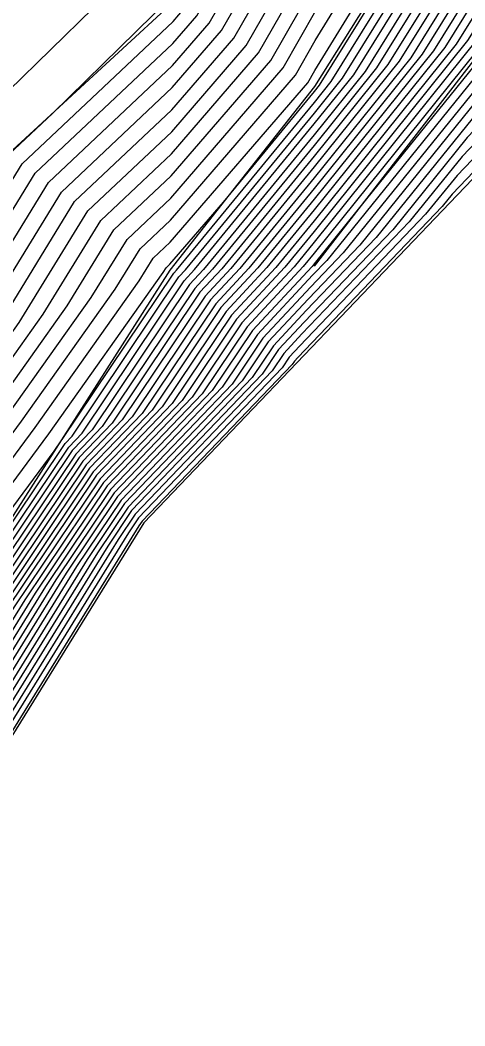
# Model space of a CAD drawing. Extents: x 2188792 to 2191981, y 386090 to 389710.
# Drawn here: x 2191120.59 to 2191135.21, y 388441.58 to 388474.64 of the extents above; entities that cross this region are included whole.
import ezdxf

# ---------------------------------------------------------------- set-up
doc = ezdxf.new("R2010")
doc.units = 0
for name, color, linetype in [('DTM Contours Major', 7, 'Continuous'), ('DTM Contours Minor', 7, 'Continuous'), ('PH Exist DTM Breakline', 7, 'Continuous')]:
    doc.layers.add(name, color=color, linetype=linetype)

msp = doc.modelspace()

# ---------------------------------------------------------------- linework, layer by layer
at = {"layer": 'DTM Contours Major'}
for points in [[(2191136.979, 388498.771), (2191134.418, 388491.344), (2191134.214, 388491.063), (2191133.618, 388490.067), (2191127.784, 388483.855), (2191126.189, 388481.393), (2191124.38, 388476.403), (2191120.214, 388472.315), (2191118.444, 388470.061), (2191115.067, 388465.702), (2191112.775, 388462.954), (2191110.172, 388457.823), (2191108.659, 388455.534), (2191106.394, 388451.607), (2191096.38, 388448.128), (2191099.386, 388457.466)], [(2191146.346, 388496.919), (2191145.076, 388491.197), (2191143.174, 388485.495), (2191142.258, 388484.023), (2191140.139, 388481.042), (2191136.162, 388475.843), (2191134.928, 388473.858), (2191130.262, 388468.049), (2191129.001, 388466.516), (2191127.538, 388464.944), (2191125.589, 388462.037), (2191123.223, 388459.565), (2191120.401, 388455.362), (2191117.66, 388450.935), (2191114.708, 388446.565), (2191112.564, 388442.28), (2191110.011, 388438.476), (2191108.935, 388435.585), (2191106.338, 388431.74), (2191105.143, 388428.453), (2191100.912, 388423.047), (2191100.347, 388421.355), (2191094.968, 388414.979)], [(2191150.88, 388491.978), (2191149.473, 388487.229), (2191148.884, 388485.507), (2191146.612, 388481.204), (2191145.885, 388480.263), (2191140.174, 388475.804), (2191138.783, 388473.985), (2191135.123, 388470.16), (2191133.382, 388468.008), (2191129.859, 388464.326), (2191129.262, 388463.685), (2191128.876, 388463.11), (2191124.373, 388458.404), (2191123.815, 388457.572), (2191118.276, 388448.626), (2191117.692, 388447.762), (2191113.037, 388438.455), (2191112.532, 388437.703), (2191110.156, 388431.319), (2191109.642, 388430.558), (2191106.956, 388423.17), (2191106.119, 388422.101), (2191104.222, 388416.42), (2191103.158, 388415.159)], [(2191099.87, 388436.116), (2191105.224, 388442.515), (2191106.277, 388444.072), (2191109.165, 388448.414), (2191112.178, 388452.942), (2191113.317, 388454.534), (2191116.709, 388461.025), (2191117.951, 388462.706), (2191118.98, 388464.153), (2191121.953, 388468.99), (2191125.593, 388472.424), (2191127.209, 388474.298), (2191130.418, 388479.885), (2191131.761, 388482.068), (2191134.916, 388487.344), (2191137.409, 388490.777)], [(2191077.805, 388413.771), (2191079.481, 388415.484), (2191088.285, 388420.823), (2191088.932, 388421.463), (2191090.56, 388421.829), (2191094.283, 388425.345), (2191096.403, 388428.125), (2191101.403, 388434.596), (2191103.305, 388437.395), (2191106.376, 388441.065), (2191108.843, 388444.714), (2191110.471, 388447.162), (2191112.171, 388449.716), (2191115.15, 388453.879), (2191116.879, 388457.189), (2191120.189, 388461.668), (2191122.93, 388465.523), (2191124.106, 388467.437), (2191125.547, 388468.796), (2191129.237, 388473.076), (2191130.317, 388474.956), (2191134.502, 388481.758), (2191135.618, 388483.625)], [(2191081.584, 388411.722), (2191089.082, 388417.116), (2191090.942, 388418.649), (2191093.463, 388421.748), (2191096.337, 388424.463), (2191101.619, 388431.391), (2191103.04, 388433.229), (2191106.74, 388438.674), (2191107.528, 388439.616), (2191111.408, 388445.356), (2191111.778, 388445.911), (2191112.163, 388446.491), (2191116.982, 388453.223), (2191117.05, 388453.353), (2191117.843, 388454.426), (2191122.074, 388460.726), (2191122.301, 388460.963), (2191125.814, 388466.203), (2191126.029, 388466.434), (2191130.265, 388471.585), (2191131.187, 388472.734), (2191136.032, 388480.529)], [(2191136.097, 388478.186), (2191133.058, 388473.296), (2191130.263, 388469.817), (2191127.515, 388466.475), (2191126.676, 388465.574), (2191123.945, 388461.5), (2191122.649, 388460.146), (2191118.694, 388454.257), (2191117.352, 388452.089), (2191113.215, 388445.967), (2191112.328, 388444.193), (2191108.751, 388438.862), (2191108.325, 388437.719), (2191104.686, 388432.331), (2191104.236, 388431.094), (2191099.708, 388425.308), (2191098.392, 388423.582), (2191098.012, 388423.224), (2191092.321, 388416.228), (2191088.124, 388412.768)], [(2191135.945, 388473.26), (2191130.674, 388466.743), (2191130.208, 388466.256), (2191128.4, 388464.314), (2191127.233, 388462.573), (2191123.798, 388458.984), (2191122.108, 388456.467), (2191117.968, 388449.781), (2191116.2, 388447.164), (2191112.801, 388440.368), (2191111.272, 388438.089), (2191109.546, 388433.452), (2191107.99, 388431.149), (2191106.05, 388425.812), (2191103.515, 388422.574), (2191102.284, 388418.888), (2191099.063, 388415.069)]]:
    msp.add_lwpolyline(points, dxfattribs=at)
at = {"layer": 'DTM Contours Minor'}
for points in [[(2191147.147, 388497.791), (2191145.712, 388491.321), (2191143.56, 388484.874), (2191143.278, 388484.421), (2191140.814, 388480.953), (2191136.188, 388474.905), (2191135.677, 388474.083), (2191130.262, 388467.342), (2191129.596, 388466.532), (2191127.883, 388464.692), (2191126.246, 388462.251), (2191123.453, 388459.333), (2191121.084, 388455.804), (2191117.783, 388450.473), (2191115.305, 388446.805), (2191112.659, 388441.515), (2191110.515, 388438.321), (2191109.18, 388434.732), (2191106.999, 388431.504), (2191105.506, 388427.396), (2191101.953, 388422.858), (2191101.122, 388420.368), (2191096.606, 388415.015)], [(2191146.746, 388497.355), (2191145.394, 388491.259), (2191143.367, 388485.185), (2191142.768, 388484.222), (2191140.477, 388480.998), (2191136.175, 388475.374), (2191135.303, 388473.971), (2191130.262, 388467.695), (2191129.299, 388466.524), (2191127.71, 388464.818), (2191125.917, 388462.144), (2191123.338, 388459.449), (2191120.742, 388455.583), (2191117.722, 388450.704), (2191115.006, 388446.685), (2191112.612, 388441.898), (2191110.263, 388438.399), (2191109.058, 388435.159), (2191106.669, 388431.622), (2191105.324, 388427.925), (2191101.432, 388422.952), (2191100.734, 388420.862), (2191095.787, 388414.997)], [(2191145.945, 388496.483), (2191144.759, 388491.135), (2191142.981, 388485.806), (2191141.747, 388483.825), (2191139.802, 388481.087), (2191136.149, 388476.311), (2191134.554, 388473.746), (2191130.262, 388468.402), (2191128.704, 388466.508), (2191127.365, 388465.07), (2191125.26, 388461.929), (2191123.108, 388459.681), (2191120.06, 388455.141), (2191117.598, 388451.166), (2191114.409, 388446.446), (2191112.517, 388442.663), (2191109.759, 388438.553), (2191108.813, 388436.012), (2191106.008, 388431.858), (2191104.962, 388428.981), (2191100.391, 388423.141), (2191099.959, 388421.849), (2191094.149, 388414.961)], [(2191145.545, 388496.047), (2191144.441, 388491.073), (2191142.787, 388486.116), (2191141.237, 388483.626), (2191139.465, 388481.131), (2191136.136, 388476.78), (2191134.18, 388473.633), (2191130.263, 388468.756), (2191128.407, 388466.5), (2191127.193, 388465.196), (2191124.931, 388461.822), (2191122.993, 388459.797), (2191119.718, 388454.92), (2191117.537, 388451.397), (2191114.111, 388446.326), (2191112.47, 388443.046), (2191109.507, 388438.631), (2191108.691, 388436.439), (2191105.677, 388431.976), (2191104.78, 388429.509), (2191099.87, 388423.236), (2191099.572, 388422.342), (2191093.33, 388414.943)], [(2191152.24, 388492.147), (2191150.445, 388486.088), (2191150.333, 388485.763), (2191147.422, 388480.25), (2191147.284, 388480.072), (2191139.829, 388474.251), (2191139.566, 388473.907), (2191134.794, 388468.921), (2191134.466, 388468.514), (2191129.72, 388463.554), (2191129.607, 388463.433), (2191129.534, 388463.325), (2191124.603, 388458.171), (2191124.498, 388458.014), (2191118.399, 388448.165), (2191118.289, 388448.001), (2191113.132, 388437.69), (2191113.036, 388437.548), (2191110.4, 388430.466), (2191110.303, 388430.322), (2191107.319, 388422.114), (2191107.161, 388421.912), (2191104.997, 388415.433), (2191104.796, 388415.195)], [(2191150.201, 388491.894), (2191148.987, 388487.799), (2191148.159, 388485.379), (2191146.207, 388481.682), (2191145.185, 388480.359), (2191140.347, 388476.58), (2191138.392, 388474.024), (2191135.288, 388470.78), (2191132.841, 388467.755), (2191129.929, 388464.712), (2191129.09, 388463.811), (2191128.548, 388463.003), (2191124.258, 388458.52), (2191123.473, 388457.351), (2191118.214, 388448.857), (2191117.394, 388447.642), (2191112.99, 388438.838), (2191112.28, 388437.78), (2191110.034, 388431.746), (2191109.312, 388430.676), (2191106.775, 388423.699), (2191105.598, 388422.196), (2191103.835, 388416.914), (2191102.339, 388415.141)], [(2191151.56, 388492.062), (2191149.959, 388486.658), (2191149.609, 388485.635), (2191147.017, 388480.727), (2191146.585, 388480.167), (2191140.001, 388475.027), (2191139.175, 388473.946), (2191134.959, 388469.54), (2191133.924, 388468.261), (2191129.789, 388463.94), (2191129.434, 388463.559), (2191129.205, 388463.217), (2191124.488, 388458.287), (2191124.156, 388457.793), (2191118.338, 388448.395), (2191117.99, 388447.882), (2191113.084, 388438.073), (2191112.784, 388437.626), (2191110.278, 388430.892), (2191109.973, 388430.44), (2191107.137, 388422.642), (2191106.64, 388422.007), (2191104.61, 388415.927), (2191103.977, 388415.177)], [(2191093.106, 388439.306), (2191096.88, 388443.02), (2191103.376, 388442.002), (2191104.533, 388443.384), (2191104.738, 388443.687), (2191108.381, 388449.164), (2191112.182, 388454.877), (2191112.218, 388454.927), (2191116.606, 388463.327), (2191116.608, 388463.329), (2191116.61, 388463.331), (2191120.661, 388469.922), (2191125.621, 388474.601), (2191125.993, 388475.032), (2191128.454, 388479.317), (2191129.432, 388482.016), (2191129.817, 388482.611), (2191131.228, 388484.112), (2191134.495, 388489.575), (2191135.614, 388491.117)], [(2191100.641, 388437.602), (2191104.994, 388442.805), (2191105.764, 388443.944), (2191108.904, 388448.664), (2191112.179, 388453.587), (2191112.951, 388454.665), (2191116.675, 388461.792), (2191117.503, 388462.914), (2191118.19, 388463.879), (2191121.522, 388469.301), (2191125.603, 388473.15), (2191126.804, 388474.543), (2191130.438, 388480.871), (2191131.213, 388482.13), (2191134.776, 388488.088), (2191136.81, 388490.891)], [(2191102.008, 388439.802), (2191104.763, 388443.095), (2191105.251, 388443.816), (2191108.643, 388448.914), (2191112.181, 388454.232), (2191112.584, 388454.796), (2191116.641, 388462.56), (2191117.056, 388463.122), (2191117.4, 388463.605), (2191121.091, 388469.611), (2191125.612, 388473.875), (2191126.398, 388474.787), (2191130.458, 388481.857), (2191130.664, 388482.192), (2191134.635, 388488.831), (2191136.212, 388491.004)], [(2191075.34, 388415.166), (2191078.485, 388418.38), (2191083.713, 388421.55), (2191086.258, 388424.065), (2191092.659, 388425.504), (2191093.05, 388425.873), (2191093.273, 388426.165), (2191100.42, 388435.415), (2191101.244, 388436.627), (2191105.685, 388441.935), (2191107.303, 388444.329), (2191109.688, 388447.913), (2191112.175, 388451.652), (2191114.05, 388454.272), (2191116.777, 388459.491), (2191118.846, 388462.291), (2191120.56, 388464.701), (2191122.814, 388468.369), (2191125.575, 388470.973), (2191128.02, 388473.809), (2191130.377, 388477.914), (2191132.857, 388481.944), (2191135.197, 388485.857), (2191138.605, 388490.551)], [(2191100.557, 388436.372), (2191105.454, 388442.225), (2191106.79, 388444.201), (2191109.426, 388448.163), (2191112.176, 388452.297), (2191113.684, 388454.403), (2191116.743, 388460.258), (2191118.399, 388462.498), (2191119.77, 388464.427), (2191122.383, 388468.679), (2191125.584, 388471.698), (2191127.615, 388474.054), (2191130.398, 388478.899), (2191132.309, 388482.006), (2191135.057, 388486.6), (2191138.007, 388490.664)], [(2191076.162, 388414.701), (2191078.817, 388417.414), (2191085.237, 388421.307), (2191087.149, 388423.198), (2191091.96, 388424.279), (2191093.461, 388425.697), (2191094.316, 388426.819), (2191100.748, 388435.142), (2191101.931, 388436.883), (2191105.915, 388441.645), (2191107.816, 388444.457), (2191109.949, 388447.663), (2191112.173, 388451.007), (2191114.417, 388454.141), (2191116.811, 388458.723), (2191119.294, 388462.083), (2191121.35, 388464.975), (2191123.245, 388468.058), (2191125.565, 388470.247), (2191128.426, 388473.565), (2191130.357, 388476.928), (2191133.406, 388481.882), (2191135.338, 388485.113)], [(2191076.983, 388414.236), (2191079.149, 388416.449), (2191086.761, 388421.065), (2191088.041, 388422.33), (2191091.26, 388423.054), (2191093.872, 388425.521), (2191095.359, 388427.472), (2191101.075, 388434.869), (2191102.618, 388437.139), (2191106.145, 388441.355), (2191108.329, 388444.586), (2191110.21, 388447.413), (2191112.172, 388450.361), (2191114.783, 388454.01), (2191116.845, 388457.956), (2191119.741, 388461.875), (2191122.14, 388465.249), (2191123.675, 388467.748), (2191125.556, 388469.522), (2191128.832, 388473.321), (2191130.337, 388475.942), (2191133.954, 388481.82), (2191135.478, 388484.369)], [(2191079.813, 388414.519), (2191089.809, 388420.58), (2191089.824, 388420.595), (2191089.861, 388420.603), (2191094.694, 388425.168), (2191097.446, 388428.778), (2191101.73, 388434.322), (2191103.992, 388437.651), (2191106.606, 388440.776), (2191109.356, 388444.842), (2191110.733, 388446.912), (2191112.169, 388449.071), (2191115.516, 388453.748), (2191116.913, 388456.422), (2191120.636, 388461.46), (2191123.72, 388465.797), (2191124.537, 388467.127), (2191125.537, 388468.07), (2191129.643, 388472.832), (2191130.296, 388473.97), (2191135.05, 388481.696), (2191135.759, 388482.882)], [(2191080.145, 388413.554), (2191086.089, 388417.158), (2191089.657, 388419.725), (2191090.114, 388420.102), (2191090.733, 388420.863), (2191095.105, 388424.992), (2191098.489, 388429.431), (2191102.057, 388434.049), (2191104.679, 388437.906), (2191106.837, 388440.486), (2191109.869, 388444.971), (2191110.994, 388446.662), (2191112.168, 388448.426), (2191115.883, 388453.617), (2191116.947, 388455.654), (2191121.084, 388461.252), (2191124.51, 388466.071), (2191124.967, 388466.816), (2191125.528, 388467.345), (2191130.048, 388472.587), (2191130.276, 388472.984), (2191135.598, 388481.634)], [(2191082.244, 388413.66), (2191089.466, 388418.856), (2191090.39, 388419.618), (2191091.643, 388421.158), (2191095.516, 388424.816), (2191099.533, 388430.084), (2191102.385, 388433.776), (2191105.366, 388438.162), (2191107.067, 388440.196), (2191110.382, 388445.099), (2191111.255, 388446.412), (2191112.166, 388447.781), (2191116.249, 388453.485), (2191116.981, 388454.887), (2191121.532, 388461.044), (2191125.3, 388466.345), (2191125.398, 388466.505), (2191125.519, 388466.619), (2191127.278, 388468.66), (2191130.265, 388472.292), (2191130.439, 388472.509), (2191136.007, 388481.466)], [(2191080.971, 388412.012), (2191089.274, 388417.986), (2191090.666, 388419.133), (2191092.553, 388421.453), (2191095.926, 388424.64), (2191100.576, 388430.738), (2191102.712, 388433.503), (2191106.053, 388438.418), (2191107.297, 388439.906), (2191110.895, 388445.227), (2191111.517, 388446.162), (2191112.165, 388447.136), (2191116.616, 388453.354), (2191117.015, 388454.12), (2191121.714, 388460.478), (2191121.959, 388460.842), (2191121.972, 388460.856), (2191125.641, 388466.329), (2191125.732, 388466.426), (2191130.265, 388471.939), (2191130.813, 388472.621), (2191136.02, 388480.997)], [(2191113.631, 388480.566), (2191108.846, 388473.009), (2191108.678, 388471.788), (2191104.598, 388466.473), (2191103.493, 388464.026), (2191099.668, 388459.644), (2191098.498, 388457.724), (2191095.09, 388447.136), (2191094.948, 388446.939), (2191092.55, 388442.348), (2191095.85, 388445.595), (2191100.926, 388444.799), (2191100.924, 388447.824), (2191107.577, 388450.135), (2191110.51, 388455.222), (2191111.228, 388456.308), (2191114.695, 388463.143), (2191115.838, 388464.514), (2191120.081, 388469.99), (2191120.23, 388470.232), (2191121.651, 388471.573), (2191125.511, 388475.36)], [(2191082.198, 388411.432), (2191088.891, 388416.247), (2191091.218, 388418.165), (2191094.373, 388422.043), (2191096.748, 388424.287), (2191102.662, 388432.044), (2191103.367, 388432.956), (2191107.427, 388438.93), (2191107.758, 388439.326), (2191111.921, 388445.484), (2191112.039, 388445.661), (2191112.162, 388445.846), (2191113.972, 388448.375), (2191117.106, 388453.013), (2191117.328, 388453.373), (2191122.189, 388460.61), (2191122.629, 388461.071), (2191125.986, 388466.077), (2191126.326, 388466.443), (2191130.264, 388471.231), (2191131.561, 388472.846), (2191136.045, 388480.06)], [(2191136.058, 388479.592), (2191131.936, 388472.959), (2191130.264, 388470.878), (2191126.624, 388466.451), (2191126.158, 388465.951), (2191122.958, 388461.178), (2191122.304, 388460.494), (2191117.67, 388453.594), (2191117.167, 388452.782), (2191112.32, 388445.608), (2191112.186, 388445.341), (2191107.994, 388439.094), (2191107.959, 388438.999), (2191103.695, 388432.685), (2191103.692, 388432.679), (2191103.669, 388432.649), (2191097.159, 388424.111), (2191095.283, 388422.338), (2191091.494, 388417.681), (2191088.699, 388415.377), (2191082.812, 388411.141)], [(2191136.071, 388479.123), (2191132.31, 388473.071), (2191130.264, 388470.524), (2191126.921, 388466.459), (2191126.331, 388465.825), (2191123.287, 388461.285), (2191122.419, 388460.378), (2191118.011, 388453.815), (2191117.229, 388452.551), (2191112.619, 388445.728), (2191112.234, 388444.958), (2191108.247, 388439.017), (2191108.081, 388438.572), (2191104.025, 388432.567), (2191103.874, 388432.151), (2191102.349, 388430.202), (2191097.57, 388423.934), (2191096.192, 388422.633), (2191091.769, 388417.197), (2191088.508, 388414.507)], [(2191136.084, 388478.654), (2191132.684, 388473.183), (2191130.264, 388470.171), (2191127.218, 388466.467), (2191126.503, 388465.699), (2191123.616, 388461.393), (2191122.534, 388460.262), (2191118.353, 388454.036), (2191117.29, 388452.32), (2191112.917, 388445.847), (2191112.281, 388444.576), (2191108.499, 388438.94), (2191108.203, 388438.145), (2191104.356, 388432.449), (2191104.055, 388431.622), (2191101.028, 388427.755), (2191097.981, 388423.758), (2191097.102, 388422.929), (2191092.045, 388416.712), (2191088.316, 388413.638)], [(2191136.11, 388477.717), (2191133.432, 388473.408), (2191130.263, 388469.463), (2191127.812, 388466.483), (2191126.848, 388465.448), (2191124.273, 388461.607), (2191122.763, 388460.029), (2191119.035, 388454.478), (2191117.414, 388451.859), (2191113.514, 388446.087), (2191112.375, 388443.811), (2191109.003, 388438.785), (2191108.447, 388437.292), (2191105.016, 388432.213), (2191104.418, 388430.566), (2191098.829, 388423.425), (2191098.797, 388423.33), (2191097.993, 388422.377), (2191092.597, 388415.744), (2191087.933, 388411.898)], [(2191136.123, 388477.248), (2191133.806, 388473.521), (2191130.263, 388469.11), (2191128.11, 388466.491), (2191127.021, 388465.322), (2191124.602, 388461.715), (2191122.878, 388459.913), (2191119.377, 388454.699), (2191117.475, 388451.628), (2191113.812, 388446.206), (2191112.423, 388443.428), (2191109.255, 388438.708), (2191108.569, 388436.865), (2191105.347, 388432.094), (2191104.599, 388430.038), (2191099.35, 388423.331), (2191099.184, 388422.836), (2191095.031, 388417.912), (2191092.873, 388415.26), (2191087.741, 388411.029)], [(2191136.051, 388474.196), (2191130.261, 388466.988), (2191129.893, 388466.54), (2191128.055, 388464.566), (2191126.575, 388462.359), (2191123.568, 388459.217), (2191121.425, 388456.025), (2191117.845, 388450.242), (2191115.603, 388446.924), (2191112.706, 388441.133), (2191110.767, 388438.244), (2191109.302, 388434.306), (2191107.329, 388431.385), (2191105.687, 388426.868), (2191102.474, 388422.763), (2191101.509, 388419.875), (2191097.425, 388415.033)], [(2191136.11, 388473.88), (2191131.978, 388468.772), (2191130.261, 388466.634), (2191130.19, 388466.549), (2191128.228, 388464.44), (2191126.904, 388462.466), (2191123.683, 388459.1), (2191121.766, 388456.246), (2191117.906, 388450.012), (2191115.901, 388447.044), (2191112.754, 388440.75), (2191111.019, 388438.167), (2191109.424, 388433.879), (2191107.66, 388431.267), (2191105.868, 388426.34), (2191102.995, 388422.669), (2191101.897, 388419.381), (2191098.244, 388415.051)], [(2191135.781, 388472.64), (2191131.216, 388466.996), (2191130.138, 388465.87), (2191128.572, 388464.189), (2191127.561, 388462.681), (2191123.913, 388458.868), (2191122.449, 388456.688), (2191118.03, 388449.55), (2191116.498, 388447.283), (2191112.848, 388439.985), (2191111.524, 388438.012), (2191109.668, 388433.026), (2191108.321, 388431.031), (2191106.231, 388425.283), (2191104.036, 388422.479), (2191102.672, 388418.394), (2191099.882, 388415.087)], [(2191135.617, 388472.02), (2191131.757, 388467.249), (2191130.068, 388465.484), (2191128.745, 388464.063), (2191127.89, 388462.788), (2191124.028, 388458.752), (2191122.791, 388456.909), (2191118.091, 388449.319), (2191116.797, 388447.403), (2191112.895, 388439.603), (2191111.776, 388437.935), (2191109.79, 388432.599), (2191108.651, 388430.913), (2191106.412, 388424.755), (2191104.557, 388422.385), (2191103.059, 388417.901), (2191100.701, 388415.105)], [(2191135.452, 388471.4), (2191132.299, 388467.502), (2191129.999, 388465.098), (2191128.917, 388463.937), (2191128.219, 388462.895), (2191124.143, 388458.636), (2191123.132, 388457.13), (2191118.153, 388449.088), (2191117.095, 388447.523), (2191112.943, 388439.22), (2191112.028, 388437.857), (2191109.912, 388432.172), (2191108.982, 388430.795), (2191106.594, 388424.227), (2191105.078, 388422.29), (2191103.447, 388417.407), (2191101.52, 388415.123)]]:
    msp.add_lwpolyline(points, dxfattribs=at)
at = {"layer": 'PH Exist DTM Breakline'}
for points in [[(2191169.021, 388589.299), (2191165.483, 388578.717), (2191161.862, 388570.672), (2191159.729, 388563.466), (2191155.333, 388556.811), (2191149.987, 388549.452), (2191146.01, 388537.039), (2191144.896, 388529.507), (2191143.781, 388521.974), (2191142.741, 388509.843), (2191142.535, 388502.786), (2191140.216, 388490.246), (2191136.003, 388481.589), (2191130.265, 388472.456), (2191125.516, 388466.42), (2191121.952, 388460.85), (2191117.056, 388453.197), (2191112.161, 388445.544), (2191107.925, 388439.116), (2191103.69, 388432.687)], [(2191141.511, 388538.027), (2191140.216, 388530.25), (2191137.369, 388520.58), (2191137.272, 388510.726), (2191137.628, 388505.067), (2191136.756, 388499.358), (2191134.151, 388491.394), (2191130.466, 388482.214), (2191125.63, 388475.25), (2191120.214, 388470.244), (2191116.606, 388463.33), (2191112.182, 388454.939), (2191108.274, 388449.267), (2191104.366, 388443.594), (2191099.67, 388436.041), (2191092.906, 388425.935), (2191089.844, 388420.575), (2191080.617, 388412.18), (2191073.674, 388406.78), (2191066.664, 388401.531), (2191061.179, 388397.264), (2191055.695, 388392.997)], [(2191149.659, 388518.864), (2191149.517, 388512.099), (2191149.375, 388505.333), (2191147.661, 388498.35), (2191145.947, 388491.367), (2191143.733, 388484.598), (2191141.304, 388480.888), (2191136.206, 388474.242), (2191130.261, 388466.55)], [(2191153.929, 388502.428), (2191153.554, 388500.423), (2191152.556, 388492.186), (2191150.671, 388485.823), (2191147.61, 388480.027), (2191139.748, 388473.889), (2191134.718, 388468.632), (2191129.687, 388463.375), (2191124.657, 388458.117), (2191118.428, 388448.057), (2191113.154, 388437.512), (2191110.457, 388430.267), (2191107.403, 388421.868), (2191105.178, 388415.203), (2191101.375, 388408.374), (2191096.936, 388402.541), (2191089.281, 388395.946), (2191082.317, 388391.352), (2191075.352, 388386.758), (2191068.387, 388382.164), (2191061.423, 388377.571)]]:
    msp.add_lwpolyline(points, dxfattribs=at)

doc.saveas('drawing.dxf')
